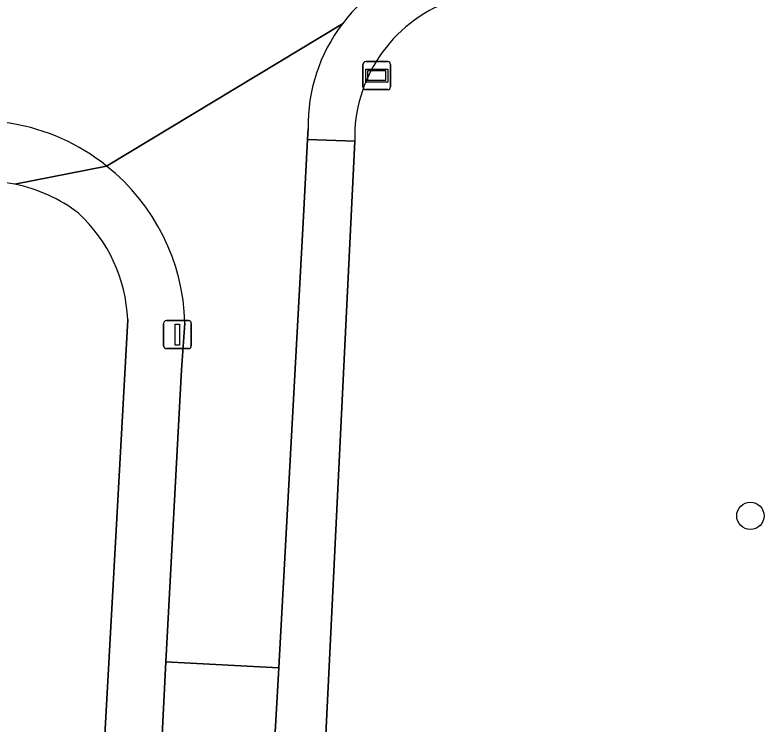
# Model space of a CAD drawing. Extents: x 163008 to 163854, y 382777 to 383982.
# Drawn here: x 163724.36 to 163751.17, y 383667.1 to 383692.46 of the extents above; entities that cross this region are included whole.
import ezdxf

# ---------------------------------------------------------------- set-up
doc = ezdxf.new("R2010")
doc.units = 0
for name, color, linetype in [('IMGEO_Boom', 7, 'Continuous'), ('IMGEO_Erf', 7, 'Continuous'), ('IMGEO_Groenvoorziening', 7, 'Continuous'), ('IMGEO_Lichtmast', 7, 'Continuous'), ('IMGEO_Rijbaan_lokaal_gesloten', 7, 'Continuous'), ('IMGEO_Rijbaan_lokaal_open', 7, 'Continuous'), ('IMGEO_Straatnaambord', 7, 'Continuous'), ('IMGEO_Voetpad_open', 7, 'Continuous')]:
    doc.layers.add(name, color=color, linetype=linetype)

msp = doc.modelspace()

# ---------------------------------------------------------------- linework, layer by layer
at = {"layer": 'IMGEO_Boom'}
msp.add_circle((163750.676, 383674.548), 0.489, dxfattribs=at)
at = {"layer": 'IMGEO_Erf'}
msp.add_lwpolyline([(163726.037, 383638.92), (163728.393, 383681.575)], dxfattribs=at)
for centre, radius, start, end in [((163723.255, 383680.988), 5.533, 78.5019, 104.6154), ((163723.253, 383680.979), 5.542, 52.4325, 78.4975), ((163722.924, 383681.346), 5.473, 2.402, 47.3606)]:
    msp.add_arc(centre, radius, start, end, dxfattribs=at)
at = {"layer": 'IMGEO_Groenvoorziening'}
msp.add_lwpolyline([(163736.517, 383687.948), (163735.474, 383666.477), (163733.801, 383640.03)], dxfattribs=at)
msp.add_arc((163741.707, 383688.079), 5.192, 110.1347, 181.4508, dxfattribs=at)
at = {"layer": 'IMGEO_Lichtmast'}
for p, q in [((163729.676, 383680.632), (163729.676, 383681.432)), ((163729.676, 383681.432), (163729.676, 383680.632)), ((163729.776, 383681.532), (163730.566, 383681.532)), ((163730.566, 383681.532), (163729.776, 383681.532)), ((163730.666, 383681.432), (163730.666, 383680.632)), ((163730.666, 383680.632), (163730.666, 383681.432)), ((163730.566, 383680.532), (163729.776, 383680.532)), ((163729.776, 383680.532), (163730.566, 383680.532))]:
    msp.add_line(p, q, dxfattribs=at)
msp.add_lwpolyline([(163730.096, 383681.407), (163730.246, 383681.407), (163730.246, 383680.657), (163730.096, 383680.657), (163730.096, 383681.407)], dxfattribs=at)
for centre, start, end in [((163729.776, 383681.432), 90, 180), ((163729.776, 383681.432), 90, 180), ((163730.566, 383681.432), 0, 90), ((163730.566, 383681.432), 360, 90), ((163729.776, 383680.632), 180, 270), ((163729.776, 383680.632), 180, 270), ((163730.566, 383680.632), 270, 0), ((163730.566, 383680.632), 270, 0)]:
    msp.add_arc(centre, 0.1, start, end, dxfattribs=at)
at = {"layer": 'IMGEO_Rijbaan_lokaal_gesloten'}
for points in [[(163727.639, 383687.061), (163736.074, 383692.151)], [(163736.074, 383692.151), (163727.639, 383687.061)], [(163734.666, 383685.045), (163734.826, 383688.005), (163734.847, 383688.399)], [(163730.44, 383681.443), (163730.318, 383679.771), (163729.756, 383669.327), (163729.96, 383669.316), (163733.803, 383669.109), (163733.816, 383669.344), (163734.666, 383685.045)]]:
    msp.add_lwpolyline(points, dxfattribs=at)
for centre, radius, start, end in [((163740.902, 383688.496), 6.055, 102.6549, 142.8702), ((163740.898, 383688.497), 6.051, 142.8547, 180.9272), ((163722.992, 383681.238), 7.45, 51.4095, 109.329), ((163722.99, 383681.236), 7.453, 1.5926, 51.4069)]:
    msp.add_arc(centre, radius, start, end, dxfattribs=at)
at = {"layer": 'IMGEO_Rijbaan_lokaal_open'}
msp.add_lwpolyline([(163733.803, 383669.109), (163729.96, 383669.316), (163729.756, 383669.327), (163729.615, 383666.481), (163729.797, 383666.472), (163733.641, 383666.282), (163733.66, 383666.608)], close=True, dxfattribs=at)
at = {"layer": 'IMGEO_Straatnaambord'}
for p, q in [((163736.809, 383689.895), (163736.809, 383690.695)), ((163736.809, 383690.695), (163736.809, 383689.895)), ((163736.909, 383690.795), (163737.699, 383690.795)), ((163737.699, 383690.795), (163736.909, 383690.795)), ((163737.799, 383690.695), (163737.799, 383689.895)), ((163737.799, 383689.895), (163737.799, 383690.695)), ((163737.699, 383689.795), (163736.909, 383689.795)), ((163736.909, 383689.795), (163737.699, 383689.795))]:
    msp.add_line(p, q, dxfattribs=at)
for points in [[(163736.91, 383690.527), (163737.698, 383690.527), (163737.698, 383690.063), (163736.91, 383690.063), (163736.91, 383690.527)], [(163736.975, 383690.462), (163736.975, 383690.128), (163737.633, 383690.128), (163737.633, 383690.462), (163736.975, 383690.462)]]:
    msp.add_lwpolyline(points, dxfattribs=at)
for centre, start, end in [((163736.909, 383690.695), 90, 180), ((163736.909, 383690.695), 90, 180), ((163737.699, 383690.695), 0, 90), ((163737.699, 383690.695), 360, 90), ((163736.909, 383689.895), 180, 270), ((163736.909, 383689.895), 180, 270), ((163737.699, 383689.895), 270, 0), ((163737.699, 383689.895), 270, 0)]:
    msp.add_arc(centre, 0.1, start, end, dxfattribs=at)
at = {"layer": 'IMGEO_Voetpad_open'}
for points in [[(163734.847, 383688.399), (163734.826, 383688.005), (163736.517, 383687.948)], [(163735.474, 383666.477), (163736.517, 383687.948), (163734.826, 383688.005), (163734.666, 383685.045), (163733.816, 383669.344), (163733.803, 383669.109), (163733.66, 383666.608), (163733.641, 383666.282), (163733.141, 383657.562), (163732.231, 383640.139)], [(163727.639, 383687.061), (163724.358, 383686.41)], [(163724.358, 383686.41), (163727.639, 383687.061)], [(163728.393, 383681.575), (163726.037, 383638.92)], [(163729.145, 383656.987), (163728.75, 383657.009), (163728.958, 383660.628), (163729.324, 383660.608), (163729.615, 383666.481), (163729.756, 383669.327), (163730.318, 383679.771), (163730.44, 383681.443)]]:
    msp.add_lwpolyline(points, dxfattribs=at)
for centre, radius, start, end in [((163740.902, 383688.496), 6.055, 102.6549, 142.8702), ((163741.707, 383688.079), 5.192, 110.1347, 181.4508), ((163740.898, 383688.497), 6.051, 142.8547, 180.9272), ((163722.992, 383681.238), 7.45, 51.4095, 109.329), ((163722.99, 383681.236), 7.453, 1.5926, 51.4069), ((163723.255, 383680.988), 5.533, 78.5019, 104.6154), ((163723.253, 383680.979), 5.542, 52.4325, 78.4975), ((163722.924, 383681.346), 5.473, 2.402, 47.3606)]:
    msp.add_arc(centre, radius, start, end, dxfattribs=at)

doc.saveas('drawing.dxf')
